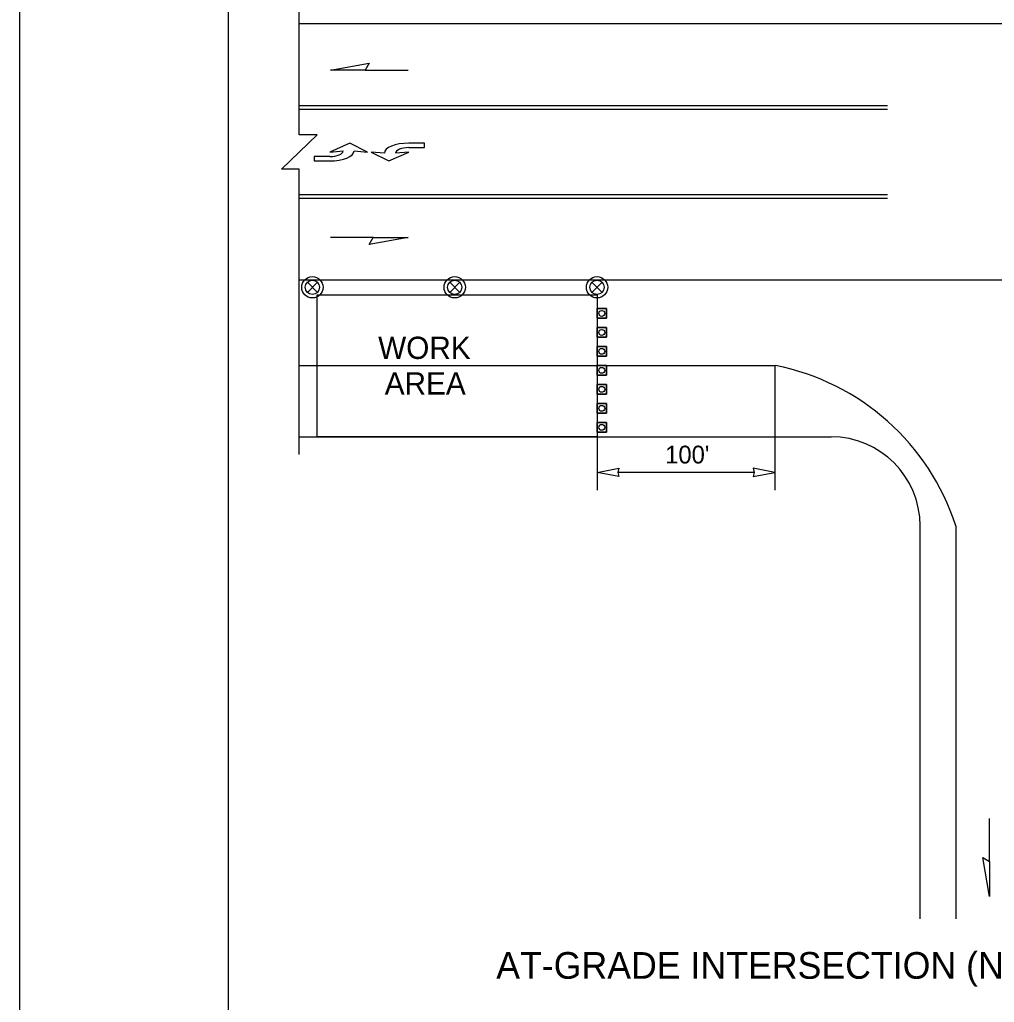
# Model space of a CAD drawing. Extents: x 99958 to 100176, y 99935 to 100011.
# Drawn here: x 100119.062 to 100123.446, y 100001.53 to 100005.948 of the extents above; entities that cross this region are included whole.
import ezdxf

# ---------------------------------------------------------------- set-up
doc = ezdxf.new("R2010")
doc.units = 0
for name, color, linetype in [('RD_ED_ShoulderPavedEdge', 7, 'Continuous'), ('RD_MK_LineEdgeWhite', 7, 'Continuous'), ('RD_MK_LineEdgeYellow', 7, 'Continuous'), ('RD_MK_LineLane', 7, 'Continuous'), ('RD_MK_LineTwoWayLtTurn', 7, 'Continuous'), ('SH_DE_DetailHeading2Text', 7, 'Continuous'), ('SH_GI_PlotLimits', 7, 'Continuous'), ('SH_GI_SheetBorder', 7, 'Continuous'), ('TR_WZ_TrafficCone', 7, 'Continuous'), ('TR_WZ_TrafficSafetyDrum', 7, 'Continuous'), ('TR_WZ_WorkAreaLabel', 7, 'Continuous'), ('TR_WZ_WorkZoneDetails', 7, 'Continuous'), ('TR_WZ_WorkZoneTextCurrent', 7, 'Continuous')]:
    doc.layers.add(name, color=color, linetype=linetype)

msp = doc.modelspace()

# ---------------------------------------------------------------- linework, layer by layer
at = {"layer": 'RD_ED_ShoulderPavedEdge'}
msp.add_line((100120.32, 100004.0725), (100122.7119, 100004.0725), dxfattribs=at)
msp.add_lwpolyline([(100123.1119, 100001.9059), (100123.1119, 100003.6724)], dxfattribs=at)
msp.add_arc((100122.7119, 100003.6724), 0.4, 0, 90, dxfattribs=at)
at = {"layer": 'RD_MK_LineEdgeWhite'}
msp.add_line((100123.2719, 100003.6724), (100123.2719, 100001.9059), dxfattribs=at)
msp.add_arc((100122.257, 100003.3462), 1.0661, 17.8172, 78.9158, dxfattribs=at)
at = {"layer": 'RD_MK_LineEdgeYellow'}
msp.add_line((100120.32, 100004.3924), (100122.4619, 100004.3924), dxfattribs=at)
at = {"layer": 'RD_MK_LineLane'}
for points in [[(100127.555, 100005.9284), (100120.32, 100005.9284)], [(100127.555, 100004.7765), (100120.32, 100004.7765)]]:
    msp.add_lwpolyline(points, dxfattribs=at)
at = {"layer": 'RD_MK_LineTwoWayLtTurn'}
for p, q in [((100122.9653, 100005.5604), (100120.32, 100005.5604)), ((100122.9653, 100005.1444), (100120.32, 100005.1444))]:
    msp.add_line(p, q, dxfattribs=at)
for points in [[(100122.9653, 100005.5445), (100120.32, 100005.5445)], [(100122.9653, 100005.1604), (100120.32, 100005.1604)]]:
    msp.add_lwpolyline(points, dxfattribs=at)
at = {"layer": 'SH_GI_PlotLimits'}
msp.add_lwpolyline([(100119.0625, 99999.6875), (100136.0625, 99999.6875), (100136.0625, 100010.6875), (100119.0625, 100010.6875)], close=True, dxfattribs=at)
at = {"layer": 'SH_GI_SheetBorder'}
msp.add_line((100120, 100010.375), (100120, 100000), dxfattribs=at)
at = {"layer": 'TR_WZ_TrafficCone'}
for points in [[(100121.7016, 100004.6485), (100121.7016, 100004.6058), (100121.6589, 100004.6058), (100121.6589, 100004.6485), (100121.7016, 100004.6485)], [(100121.6589, 100004.6485), (100121.6589, 100004.6058), (100121.7016, 100004.6058), (100121.7016, 100004.6485), (100121.6589, 100004.6485)], [(100121.7016, 100004.5631), (100121.7016, 100004.5205), (100121.6589, 100004.5205), (100121.6589, 100004.5631), (100121.7016, 100004.5631)], [(100121.6589, 100004.5631), (100121.6589, 100004.5205), (100121.7016, 100004.5205), (100121.7016, 100004.5631), (100121.6589, 100004.5631)], [(100121.7016, 100004.4778), (100121.7016, 100004.4351), (100121.6589, 100004.4351), (100121.6589, 100004.4778), (100121.7016, 100004.4778)], [(100121.6589, 100004.4778), (100121.6589, 100004.4351), (100121.7016, 100004.4351), (100121.7016, 100004.4778), (100121.6589, 100004.4778)], [(100121.7016, 100004.3924), (100121.7016, 100004.3498), (100121.6589, 100004.3498), (100121.6589, 100004.3924), (100121.7016, 100004.3924)], [(100121.6589, 100004.3924), (100121.6589, 100004.3498), (100121.7016, 100004.3498), (100121.7016, 100004.3924), (100121.6589, 100004.3924)], [(100121.7016, 100004.3071), (100121.7016, 100004.2644), (100121.6589, 100004.2644), (100121.6589, 100004.3071), (100121.7016, 100004.3071)], [(100121.6589, 100004.3071), (100121.6589, 100004.2644), (100121.7016, 100004.2644), (100121.7016, 100004.3071), (100121.6589, 100004.3071)], [(100121.7016, 100004.2218), (100121.7016, 100004.1791), (100121.6589, 100004.1791), (100121.6589, 100004.2218), (100121.7016, 100004.2218)], [(100121.6589, 100004.2218), (100121.6589, 100004.1791), (100121.7016, 100004.1791), (100121.7016, 100004.2218), (100121.6589, 100004.2218)], [(100121.7016, 100004.1364), (100121.7016, 100004.0938), (100121.6589, 100004.0938), (100121.6589, 100004.1364), (100121.7016, 100004.1364)], [(100121.6589, 100004.1364), (100121.6589, 100004.0938), (100121.7016, 100004.0938), (100121.7016, 100004.1364), (100121.6589, 100004.1364)]]:
    msp.add_lwpolyline(points, dxfattribs=at)
for centre in [(100121.6803, 100004.6271), (100121.6803, 100004.5418), (100121.6803, 100004.4565), (100121.6803, 100004.3711), (100121.6803, 100004.2858), (100121.6803, 100004.2004), (100121.6803, 100004.1151)]:
    msp.add_circle(centre, 0.0133, dxfattribs=at)
at = {"layer": 'TR_WZ_TrafficSafetyDrum'}
for p, q in [((100120.3563, 100004.7671), (100120.4015, 100004.7218)), ((100120.4015, 100004.7671), (100120.3563, 100004.7218)), ((100120.9963, 100004.7671), (100121.0415, 100004.7218)), ((100121.0415, 100004.7671), (100120.9963, 100004.7218)), ((100121.6363, 100004.7671), (100121.6815, 100004.7218)), ((100121.6815, 100004.7671), (100121.6363, 100004.7218))]:
    msp.add_line(p, q, dxfattribs=at)
for centre, radius in [((100120.3789, 100004.7445), 0.048), ((100120.3789, 100004.7445), 0.048), ((100120.3789, 100004.7445), 0.032), ((100121.0189, 100004.7445), 0.048), ((100121.0189, 100004.7445), 0.048), ((100121.0189, 100004.7445), 0.032), ((100121.6589, 100004.7445), 0.048), ((100121.6589, 100004.7445), 0.048), ((100121.6589, 100004.7445), 0.032)]:
    msp.add_circle(centre, radius, dxfattribs=at)
at = {"layer": 'TR_WZ_WorkZoneDetails'}
for p, q in [((100120.6169, 100005.721), (100120.8098, 100005.721)), ((100120.6526, 100004.9685), (100120.4597, 100004.9685)), ((100122.4589, 100004.3924), (100122.4589, 100003.8325)), ((100121.6589, 100004.0725), (100121.6589, 100003.8325)), ((100122.3652, 100003.9125), (100121.7526, 100003.9125)), ((100123.4242, 100002.1631), (100123.4242, 100002.356))]:
    msp.add_line(p, q, dxfattribs=at)
for points in [[(100120.32, 100003.9925), (100120.32, 100005.275), (100120.24, 100005.275), (100120.4, 100005.4299), (100120.32, 100005.4299), (100120.32, 100006.7125)], [(100120.5667, 100005.3574), (100120.6267, 100005.3525), (100120.5467, 100005.3925), (100120.4567, 100005.3525), (100120.5167, 100005.3574)], [(100120.8127, 100005.3724), (100120.8827, 100005.3724), (100120.8827, 100005.3925), (100120.8127, 100005.3924)], [(100120.7027, 100005.3475), (100120.6427, 100005.3524), (100120.7227, 100005.3124), (100120.8127, 100005.3524), (100120.7527, 100005.3475)], [(100120.4567, 100005.3325), (100120.3867, 100005.3325), (100120.3867, 100005.3124), (100120.4567, 100005.3125)]]:
    msp.add_lwpolyline(points, dxfattribs=at)
for points in [[(100120.4597, 100005.721), (100120.6347, 100005.7519), (100120.6169, 100005.721)], [(100120.8098, 100004.9685), (100120.6347, 100004.9376), (100120.6526, 100004.9685)], [(100120.4, 100004.0725), (100120.4, 100004.7114), (100121.6589, 100004.7114), (100121.6589, 100004.0725)], [(100121.6589, 100003.9125), (100121.7572, 100003.9317), (100121.7526, 100003.9125), (100121.7572, 100003.8932)], [(100122.4589, 100003.9125), (100122.3606, 100003.9317), (100122.3652, 100003.9125), (100122.3606, 100003.8932)], [(100123.4242, 100002.0059), (100123.3933, 100002.181), (100123.4242, 100002.1631)]]:
    msp.add_lwpolyline(points, close=True, dxfattribs=at)
for centre, major_axis, ratio, start_param in [((100120.8127, 100005.3475), (-0.11, 0), 0.40879, 4.712524), ((100120.4567, 100005.3574), (0.06, 0), 0.41611, 4.712518), ((100120.4567, 100005.3574), (0.11, 0), 0.40879, 4.712524), ((100120.8127, 100005.3475), (-0.06, 0), 0.41611, 4.712518)]:
    msp.add_ellipse(centre, major_axis=major_axis, ratio=ratio, start_param=start_param, end_param=6.283185, dxfattribs=at)

# ---------------------------------------------------------------- texts
at = {"layer": 'SH_DE_DetailHeading2Text'}
msp.add_text('AT-GRADE INTERSECTION (NO TURN LANES): KEPT OPEN', height=0.12, rotation=360, dxfattribs=at).set_placement((100121.2057, 100001.6359))
at = {"layer": 'TR_WZ_WorkAreaLabel'}
for s, p in [('WORK', (100120.6746, 100004.4225)), ('AREA', (100120.7043, 100004.2624))]:
    msp.add_text(s, height=0.1, dxfattribs=at).set_placement(p)
at = {"layer": 'TR_WZ_WorkZoneTextCurrent'}
msp.add_text("100'", height=0.08, rotation=360, dxfattribs=at).set_placement((100121.9653, 100003.9525))

doc.saveas('drawing.dxf')
